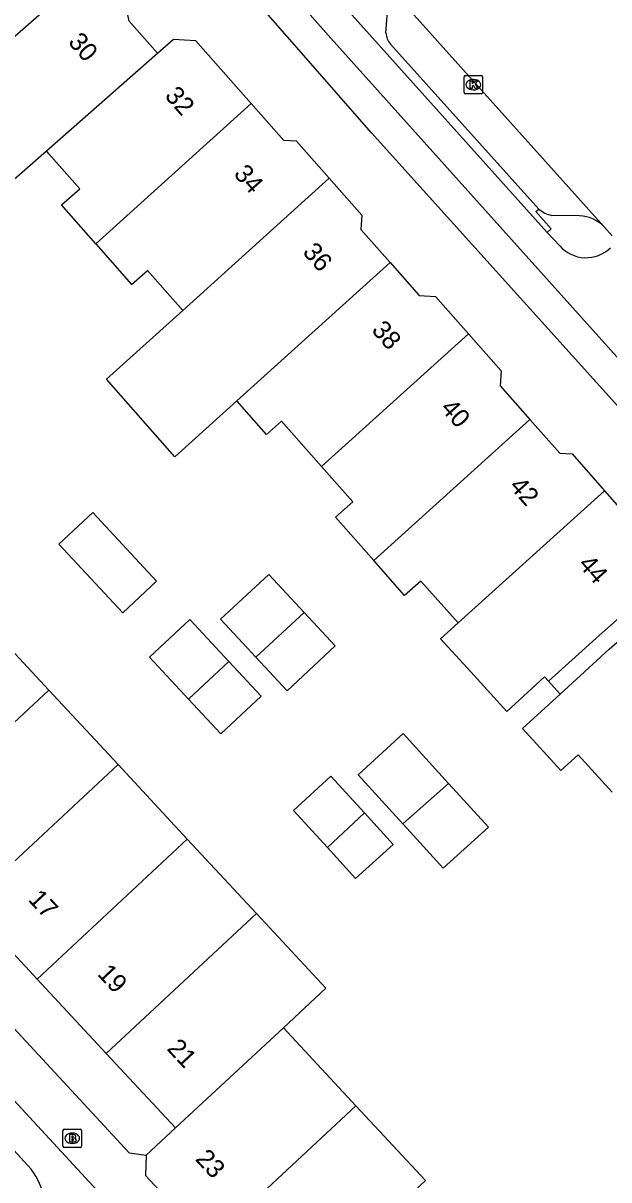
# Model space of a CAD drawing. Extents: x 159961 to 160856, y 382704 to 383353.
# Drawn here: x 160733.9 to 160765.5, y 382970.6 to 383033.1 of the extents above; entities that cross this region are included whole.
import ezdxf

# ---------------------------------------------------------------- set-up
doc = ezdxf.new("R2010")
doc.units = 0
for name, color, linetype in [('IMGEO_Brandkraan', 7, 'Continuous'), ('IMGEO_Fietspad_gesloten', 7, 'Continuous'), ('IMGEO_Kolk', 7, 'Continuous'), ('IMGEO_Pand', 7, 'Continuous'), ('IMGEO_Pand_nummerreeks', 7, 'Continuous'), ('IMGEO_Pand_overbouw', 7, 'Continuous'), ('IMGEO_Parkeervlak_open', 7, 'Continuous'), ('IMGEO_Rijbaan_lokaal_gesloten', 7, 'Continuous'), ('IMGEO_Rijbaan_lokaal_open', 7, 'Continuous'), ('IMGEO_Verkeerseiland_gesloten', 7, 'Continuous'), ('IMGEO_Voetpad_open', 7, 'Continuous')]:
    doc.layers.add(name, color=color, linetype=linetype)

msp = doc.modelspace()

# ---------------------------------------------------------------- linework, layer by layer
at = {"layer": 'IMGEO_Brandkraan'}
for p, q in [((160736.022, 382972.41), (160736.022, 382973.262)), ((160736.097, 382973.336), (160736.949, 382973.336)), ((160736.51, 382973.116), (160736.535, 382973.116)), ((160737.023, 382973.262), (160737.023, 382972.41)), ((160736.533, 382972.556), (160736.508, 382972.556)), ((160736.949, 382972.336), (160736.097, 382972.336))]:
    msp.add_line(p, q, dxfattribs=at)
for points in [[(160736.022, 382972.41), (160736.022, 382973.262)], [(160736.097, 382973.336), (160736.949, 382973.336)], [(160737.023, 382973.262), (160737.023, 382972.41)], [(160736.37, 382973.036), (160736.37, 382972.636), (160736.583, 382972.636)], [(160736.601, 382973.036), (160736.37, 382973.036)], [(160736.549, 382972.955), (160736.495, 382972.955), (160736.495, 382972.879)], [(160736.495, 382972.879), (160736.548, 382972.879)], [(160736.557, 382972.803), (160736.495, 382972.803), (160736.495, 382972.722)], [(160736.495, 382972.722), (160736.557, 382972.722)], [(160736.949, 382972.336), (160736.097, 382972.336)]]:
    msp.add_lwpolyline(points, dxfattribs=at)
for centre, radius, start, end in [((160736.099, 382973.26), 0.0765, 91.55205, 178.44795), ((160736.099, 382973.26), 0.0765, 91.55205, 178.44795), ((160736.947, 382973.26), 0.0765, 1.55205, 88.44795), ((160736.947, 382973.26), 0.0765, 1.55205, 88.44795), ((160736.55, 382972.917), 0.0379, 267.82845, 90.93552), ((160736.558, 382972.762), 0.0404, 269.87594, 90.50774), ((160736.589, 382972.887), 0.251, 268.66757, 293.53466), ((160736.605, 382972.891), 0.145, 59.4692, 91.53667), ((160736.63, 382972.938), 0.0922, 285.51372, 58.15012), ((160736.635, 382972.746), 0.105, 301.31148, 78.98903), ((160736.099, 382972.412), 0.0765, 181.55205, 268.44795), ((160736.099, 382972.412), 0.0765, 181.55205, 268.44795), ((160736.947, 382972.412), 0.0765, 271.55205, 358.44795), ((160736.947, 382972.412), 0.0765, 271.55205, 358.44795)]:
    msp.add_arc(centre, radius, start, end, dxfattribs=at)
for centre, major_axis, ratio, start_param, end_param in [((160736.509, 382972.836), (-0.387, 0.002), 0.722429, 4.712389, 7.853982), ((160736.534, 382972.836), (-0.39, 0.002), 0.717154, 1.570796, 4.712389)]:
    msp.add_ellipse(centre, major_axis=major_axis, ratio=ratio, start_param=start_param, end_param=end_param, dxfattribs=at)
at = {"layer": 'IMGEO_Fietspad_gesloten'}
for points in [[(160683.967, 383110.175), (160686.696, 383107.388), (160688.818, 383104.989), (160694.352, 383098.361), (160701.018, 383090.565), (160751.341, 383033.866), (160762.195, 383021.758)], [(160685.483, 383106.174), (160688.293, 383103.007), (160697.195, 383092.363), (160750.512, 383032.262), (160767.848, 383012.954), (160798.378, 382979.546), (160798.294, 382979.468), (160798.967, 382978.754)], [(160762.881, 383021.044), (160762.195, 383021.758)]]:
    msp.add_lwpolyline(points, dxfattribs=at)
msp.add_arc((160764.301, 383022.286), 1.887, 221.18065, 314.25819, dxfattribs=at)
at = {"layer": 'IMGEO_Kolk'}
for p, q in [((160757.71, 383029.32), (160757.71, 383030.172)), ((160757.785, 383030.246), (160758.637, 383030.246)), ((160758.198, 383030.026), (160758.223, 383030.026)), ((160758.711, 383030.172), (160758.711, 383029.32)), ((160758.221, 383029.466), (160758.196, 383029.466)), ((160758.637, 383029.246), (160757.785, 383029.246))]:
    msp.add_line(p, q, dxfattribs=at)
for points in [[(160757.71, 383029.32), (160757.71, 383030.172)], [(160757.785, 383030.246), (160758.637, 383030.246)], [(160758.711, 383030.172), (160758.711, 383029.32)], [(160758.031, 383029.946), (160758.154, 383029.946), (160758.154, 383029.795), (160758.284, 383029.946), (160758.448, 383029.946), (160758.302, 383029.795), (160758.455, 383029.546), (160758.303, 383029.546), (160758.218, 383029.71), (160758.154, 383029.643), (160758.154, 383029.546), (160758.031, 383029.546), (160758.031, 383029.946)], [(160758.637, 383029.246), (160757.785, 383029.246)]]:
    msp.add_lwpolyline(points, dxfattribs=at)
for centre, start, end in [((160757.787, 383030.17), 91.55205, 178.44795), ((160757.787, 383030.17), 91.55205, 178.44795), ((160758.635, 383030.17), 1.55205, 88.44795), ((160758.635, 383030.17), 1.55205, 88.44795), ((160757.787, 383029.322), 181.55205, 268.44795), ((160757.787, 383029.322), 181.55205, 268.44795), ((160758.635, 383029.322), 271.55205, 358.44795), ((160758.635, 383029.322), 271.55205, 358.44795)]:
    msp.add_arc(centre, 0.0765, start, end, dxfattribs=at)
for centre, major_axis, ratio, start_param, end_param in [((160758.197, 383029.746), (-0.387, 0.002), 0.722429, 4.712389, 7.853982), ((160758.222, 383029.746), (-0.39, 0.002), 0.717154, 1.570796, 4.712389)]:
    msp.add_ellipse(centre, major_axis=major_axis, ratio=ratio, start_param=start_param, end_param=end_param, dxfattribs=at)
at = {"layer": 'IMGEO_Pand'}
for points in [[(160737.708, 383036.117), (160729.693, 383029.102)], [(160741.127, 383031.448), (160739.602, 383033.176), (160739.394, 383034.206), (160737.708, 383036.117)], [(160741.127, 383031.448), (160741.992, 383032.211), (160743.189, 383032.136), (160746.195, 383028.73)], [(160735.127, 383026.175), (160741.127, 383031.448)], [(160729.693, 383029.102), (160731.632, 383026.904), (160730.751, 383026.127), (160732.639, 383023.988), (160735.127, 383026.175)], [(160746.195, 383028.73), (160737.793, 383021.153)], [(160750.414, 383024.689), (160748.65, 383026.688), (160747.958, 383026.731), (160746.195, 383028.73)], [(160737.793, 383021.153), (160735.945, 383023.247), (160736.937, 383024.123), (160735.266, 383026.017), (160735.127, 383026.175)], [(160742.497, 383017.549), (160750.414, 383024.689)], [(160750.414, 383024.689), (160752.179, 383022.689), (160752.131, 383021.929), (160753.708, 383020.142)], [(160737.793, 383021.153), (160739.729, 383018.958), (160740.586, 383019.715), (160742.497, 383017.549)], [(160753.708, 383020.142), (160745.415, 383012.663)], [(160753.708, 383020.142), (160755.286, 383018.353), (160756.17, 383018.298), (160757.94, 383016.292)], [(160745.415, 383012.663), (160742.073, 383009.649), (160738.38, 383013.836), (160742.497, 383017.549)], [(160749.999, 383009.13), (160757.94, 383016.292)], [(160757.94, 383016.292), (160759.711, 383014.285), (160759.661, 383013.487), (160761.27, 383011.664)], [(160749.999, 383009.13), (160747.845, 383011.572), (160747.02, 383010.844), (160745.415, 383012.663)], [(160761.27, 383011.664), (160752.823, 383004.046)], [(160761.27, 383011.664), (160762.877, 383009.842), (160763.544, 383009.8), (160765.298, 383007.812)], [(160752.823, 383004.046), (160750.76, 383006.385), (160751.694, 383007.209), (160749.999, 383009.13)], [(160765.298, 383007.812), (160767.05, 383005.826), (160767.009, 383005.172), (160768.701, 383003.251), (160765.011, 383000), (160762.266, 382997.519), (160762.051, 382997.755), (160760.014, 382995.897), (160758.066, 382998.032), (160756.44, 382999.814), (160757.384, 383000.676)], [(160757.384, 383000.676), (160765.298, 383007.812)], [(160735.802, 383004.931), (160739.255, 383001.219), (160741.087, 383002.923), (160737.633, 383006.636), (160735.802, 383004.931)], [(160757.384, 383000.676), (160755.371, 383002.937), (160754.488, 383002.159), (160752.823, 383004.046)], [(160749.056, 383001.241), (160747.145, 383003.294), (160744.542, 383000.871), (160746.453, 382998.818)], [(160765.72, 382991.53), (160763.872, 382993.555), (160762.94, 382992.705), (160760.875, 382994.967), (160762.903, 382996.824), (160765.559, 382999.257), (160766.402, 383000), (160769.311, 383002.563), (160771.019, 383000.626), (160771.711, 383000.582), (160772.227, 383000), (160773.529, 382998.573)], [(160746.453, 382998.818), (160749.056, 383001.241)], [(160746.453, 382998.818), (160748.139, 382997.007), (160750.742, 382999.43), (160749.056, 383001.241)], [(160735.257, 382997.04), (160732.503, 383000), (160731.515, 383001.061)], [(160744.99, 382998.592), (160742.882, 383000.857), (160740.701, 382998.827), (160742.809, 382996.562)], [(160742.809, 382996.562), (160744.99, 382998.592)], [(160742.809, 382996.562), (160744.562, 382994.679), (160746.743, 382996.709), (160744.99, 382998.592)], [(160727.135, 382989.479), (160735.257, 382997.04)], [(160735.257, 382997.04), (160739.001, 382993.018)], [(160756.872, 382992.007), (160754.42, 382994.696), (160751.976, 382992.467), (160754.392, 382989.818)], [(160739.001, 382993.018), (160730.879, 382985.458)], [(160742.744, 382988.996), (160739.001, 382993.018)], [(160752.323, 382990.408), (160750.51, 382992.395), (160748.486, 382990.549), (160750.317, 382988.541)], [(160754.392, 382989.818), (160756.872, 382992.007)], [(160754.392, 382989.818), (160754.605, 382989.584), (160756.58, 382987.419), (160759.024, 382989.648), (160757.085, 382991.773), (160756.872, 382992.007)], [(160750.317, 382988.541), (160752.323, 382990.408)], [(160750.317, 382988.541), (160751.845, 382986.866), (160753.87, 382988.712), (160752.323, 382990.408)], [(160742.744, 382988.996), (160734.623, 382981.438)], [(160746.486, 382984.975), (160742.744, 382988.996)], [(160730.879, 382985.458), (160734.623, 382981.438)], [(160738.367, 382977.418), (160746.486, 382984.975)], [(160746.486, 382984.975), (160750.243, 382980.938), (160747.94, 382978.803)], [(160734.623, 382981.438), (160738.367, 382977.418)], [(160747.94, 382978.803), (160742.111, 382973.397)], [(160747.94, 382978.803), (160748.154, 382978.573), (160751.858, 382974.594)], [(160742.111, 382973.397), (160738.367, 382977.418)], [(160743.886, 382967.173), (160751.858, 382974.594)], [(160751.858, 382974.594), (160755.621, 382970.551), (160754.468, 382969.478)], [(160740.527, 382971.923), (160742.111, 382973.397)], [(160740.527, 382971.923), (160740.487, 382970.826), (160743.886, 382967.173)]]:
    msp.add_lwpolyline(points, dxfattribs=at)
at = {"layer": 'IMGEO_Pand_overbouw'}
msp.add_lwpolyline([(160768.701, 383003.251), (160765.011, 383000), (160762.266, 382997.519), (160762.903, 382996.824), (160765.559, 382999.257), (160766.402, 383000), (160769.311, 383002.563)], close=True, dxfattribs=at)
at = {"layer": 'IMGEO_Parkeervlak_open'}
for points in [[(160753.486, 383032.54), (160753.608, 383034.161)], [(160761.747, 383023.027), (160753.731, 383031.938)], [(160763.954, 383022.663), (160762.446, 383022.686)]]:
    msp.add_lwpolyline(points, dxfattribs=at)
for centre, radius, start, end in [((160754.447, 383032.58), 0.962, 182.40457, 221.88579), ((160762.738, 383024.172), 1.515, 229.12172, 258.86836), ((160763.884, 383020.742), 1.922, 44.06361, 87.91413)]:
    msp.add_arc(centre, radius, start, end, dxfattribs=at)
at = {"layer": 'IMGEO_Rijbaan_lokaal_gesloten'}
for points in [[(160753.126, 383035.629), (160765.265, 383022.079)], [(160765.265, 383022.079), (160765.711, 383021.573)]]:
    msp.add_lwpolyline(points, dxfattribs=at)
at = {"layer": 'IMGEO_Rijbaan_lokaal_open'}
msp.add_lwpolyline([(160733.364, 382972.191), (160734.313, 382971.169)], dxfattribs=at)
msp.add_arc((160730.14, 382968.248), 5.094, 354.59275, 34.98889, dxfattribs=at)
at = {"layer": 'IMGEO_Verkeerseiland_gesloten'}
msp.add_lwpolyline([(160762.195, 383021.758), (160762.421, 383021.957), (160761.588, 383022.894), (160761.747, 383023.027)], dxfattribs=at)
at = {"layer": 'IMGEO_Voetpad_open'}
for points in [[(160790.193, 382984.786), (160790.273, 382985.751), (160777.189, 383000), (160752.695, 383027.147), (160693.284, 383094.955), (160693.113, 383094.806), (160692.06, 383095.951), (160690.078, 383098.106), (160682.942, 383106.472)], [(160673.235, 383043.388), (160678.604, 383037.664), (160678.452, 383037.535), (160702.049, 383012.215), (160702.21, 383012.323), (160702.992, 383011.556), (160713.702, 383000), (160739.609, 382972.048), (160740.527, 382971.923)], [(160737.877, 382969.993), (160737.869, 382970.007), (160732.93, 382975.365), (160732.864, 382975.416)]]:
    msp.add_lwpolyline(points, dxfattribs=at)

# ---------------------------------------------------------------- texts
at = {"layer": 'IMGEO_Pand_nummerreeks'}
for s, rotation, p in [('30', 311.21264, (160736.261, 383032.024)), ('32', 311.45329, (160741.484, 383029.113)), ('34', 311.45118, (160745.211, 383024.894)), ('36', 311.45118, (160748.935, 383020.677)), ('38', 311.45118, (160752.662, 383016.457)), ('40', 311.45118, (160756.387, 383012.239)), ('42', 311.45118, (160760.107, 383008.027)), ('44', 311.45118, (160763.834, 383003.808)), ('17', 312.95836, (160734.094, 382985.704)), ('19', 312.95836, (160737.838, 382981.683)), ('21', 312.96017, (160741.597, 382977.647)), ('23', 312.94298, (160743.133, 382971.682))]:
    msp.add_text(s, height=1, rotation=rotation, dxfattribs=at).set_placement(p)

doc.saveas('drawing.dxf')
